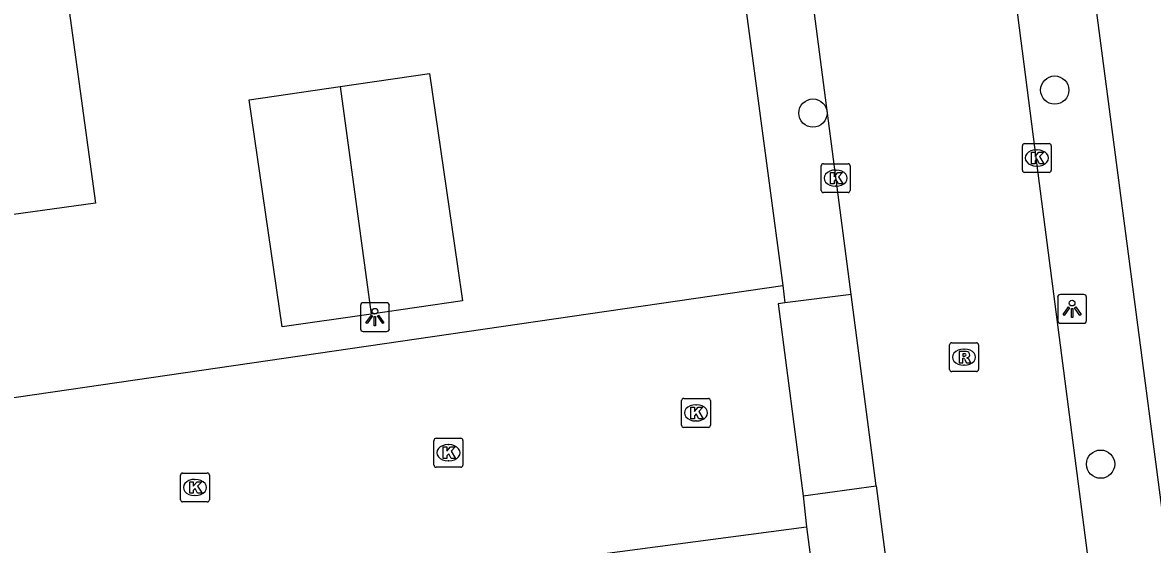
# Model space of a CAD drawing. Extents: x 161084 to 161928, y 385355 to 386522.
# Drawn here: x 161200.26 to 161239.35, y 386115.15 to 386133.2 of the extents above; entities that cross this region are included whole.
import ezdxf

# ---------------------------------------------------------------- set-up
doc = ezdxf.new("R2010")
doc.units = 0
for name, color, linetype in [('IMGEO_Boom', 7, 'Continuous'), ('IMGEO_Kolk', 7, 'Continuous'), ('IMGEO_Lichtpunt', 7, 'Continuous'), ('IMGEO_Muur', 7, 'Continuous'), ('IMGEO_Pand', 7, 'Continuous'), ('IMGEO_Rijbaan_lokaal_open', 7, 'Continuous'), ('IMGEO_Rioolput', 7, 'Continuous'), ('IMGEO_Voetpad_open', 7, 'Continuous')]:
    doc.layers.add(name, color=color, linetype=linetype)

msp = doc.modelspace()

# ---------------------------------------------------------------- linework, layer by layer
at = {"layer": 'IMGEO_Boom'}
for centre in [(161235.975, 386130.865), (161227.61, 386130.072), (161237.562, 386117.928)]:
    msp.add_circle(centre, 0.489, dxfattribs=at)
at = {"layer": 'IMGEO_Kolk'}
for p, q in [((161234.855, 386128.092), (161234.855, 386128.944)), ((161234.93, 386129.018), (161235.782, 386129.018)), ((161235.343, 386128.798), (161235.368, 386128.798)), ((161235.856, 386128.944), (161235.856, 386128.092)), ((161227.896, 386127.395), (161227.896, 386128.247)), ((161227.971, 386128.321), (161228.823, 386128.321)), ((161228.384, 386128.101), (161228.409, 386128.101)), ((161228.897, 386128.247), (161228.897, 386127.395)), ((161235.782, 386128.018), (161234.93, 386128.018)), ((161235.366, 386128.238), (161235.341, 386128.238)), ((161228.823, 386127.321), (161227.971, 386127.321)), ((161228.407, 386127.541), (161228.382, 386127.541)), ((161223.138, 386120.201), (161223.99, 386120.201)), ((161223.063, 386119.275), (161223.063, 386120.127)), ((161223.551, 386119.981), (161223.576, 386119.981)), ((161224.064, 386120.127), (161224.064, 386119.275)), ((161223.574, 386119.421), (161223.549, 386119.421)), ((161223.99, 386119.201), (161223.138, 386119.201)), ((161214.497, 386117.897), (161214.497, 386118.749)), ((161214.572, 386118.823), (161215.424, 386118.823)), ((161214.985, 386118.603), (161215.01, 386118.603)), ((161215.498, 386118.749), (161215.498, 386117.897)), ((161215.424, 386117.823), (161214.572, 386117.823)), ((161215.008, 386118.043), (161214.983, 386118.043)), ((161205.725, 386116.696), (161205.725, 386117.548)), ((161205.8, 386117.622), (161206.652, 386117.622)), ((161206.213, 386117.402), (161206.238, 386117.402)), ((161206.726, 386117.548), (161206.726, 386116.696)), ((161206.652, 386116.622), (161205.8, 386116.622)), ((161206.236, 386116.842), (161206.211, 386116.842))]:
    msp.add_line(p, q, dxfattribs=at)
for points in [[(161234.855, 386128.092), (161234.855, 386128.944)], [(161234.93, 386129.018), (161235.782, 386129.018)], [(161235.856, 386128.944), (161235.856, 386128.092)], [(161235.176, 386128.718), (161235.299, 386128.718), (161235.299, 386128.567), (161235.429, 386128.718), (161235.593, 386128.718), (161235.447, 386128.567), (161235.6, 386128.318), (161235.448, 386128.318), (161235.363, 386128.482), (161235.299, 386128.415), (161235.299, 386128.318), (161235.176, 386128.318), (161235.176, 386128.718)], [(161227.896, 386127.395), (161227.896, 386128.247)], [(161227.971, 386128.321), (161228.823, 386128.321)], [(161228.217, 386128.021), (161228.34, 386128.021), (161228.34, 386127.87), (161228.47, 386128.021), (161228.634, 386128.021), (161228.488, 386127.87), (161228.641, 386127.621), (161228.489, 386127.621), (161228.404, 386127.785), (161228.34, 386127.718), (161228.34, 386127.621), (161228.217, 386127.621), (161228.217, 386128.021)], [(161228.897, 386128.247), (161228.897, 386127.395)], [(161235.782, 386128.018), (161234.93, 386128.018)], [(161228.823, 386127.321), (161227.971, 386127.321)], [(161223.138, 386120.201), (161223.99, 386120.201)], [(161223.063, 386119.275), (161223.063, 386120.127)], [(161223.384, 386119.901), (161223.507, 386119.901), (161223.507, 386119.75), (161223.637, 386119.901), (161223.801, 386119.901), (161223.655, 386119.75), (161223.808, 386119.501), (161223.656, 386119.501), (161223.571, 386119.665), (161223.507, 386119.598), (161223.507, 386119.501), (161223.384, 386119.501), (161223.384, 386119.901)], [(161224.064, 386120.127), (161224.064, 386119.275)], [(161223.99, 386119.201), (161223.138, 386119.201)], [(161214.497, 386117.897), (161214.497, 386118.749)], [(161214.572, 386118.823), (161215.424, 386118.823)], [(161215.498, 386118.749), (161215.498, 386117.897)], [(161214.818, 386118.523), (161214.941, 386118.523), (161214.941, 386118.372), (161215.071, 386118.523), (161215.235, 386118.523), (161215.089, 386118.372), (161215.242, 386118.123), (161215.09, 386118.123), (161215.005, 386118.287), (161214.941, 386118.22), (161214.941, 386118.123), (161214.818, 386118.123), (161214.818, 386118.523)], [(161215.424, 386117.823), (161214.572, 386117.823)], [(161205.725, 386116.696), (161205.725, 386117.548)], [(161205.8, 386117.622), (161206.652, 386117.622)], [(161206.726, 386117.548), (161206.726, 386116.696)], [(161206.046, 386117.322), (161206.169, 386117.322), (161206.169, 386117.171), (161206.299, 386117.322), (161206.463, 386117.322), (161206.317, 386117.171), (161206.47, 386116.922), (161206.318, 386116.922), (161206.233, 386117.086), (161206.169, 386117.019), (161206.169, 386116.922), (161206.046, 386116.922), (161206.046, 386117.322)], [(161206.652, 386116.622), (161205.8, 386116.622)]]:
    msp.add_lwpolyline(points, dxfattribs=at)
for centre, start, end in [((161234.932, 386128.942), 91.552, 178.448), ((161234.932, 386128.942), 91.552, 178.448), ((161235.78, 386128.942), 1.552, 88.448), ((161235.78, 386128.942), 1.552, 88.448), ((161227.973, 386128.245), 91.552, 178.448), ((161227.973, 386128.245), 91.552, 178.448), ((161228.821, 386128.245), 1.552, 88.448), ((161228.821, 386128.245), 1.552, 88.448), ((161234.932, 386128.094), 181.552, 268.448), ((161234.932, 386128.094), 181.552, 268.448), ((161235.78, 386128.094), 271.552, 358.448), ((161235.78, 386128.094), 271.552, 358.448), ((161227.973, 386127.397), 181.552, 268.448), ((161227.973, 386127.397), 181.552, 268.448), ((161228.821, 386127.397), 271.552, 358.448), ((161228.821, 386127.397), 271.552, 358.448), ((161223.14, 386120.125), 91.552, 178.448), ((161223.14, 386120.125), 91.552, 178.448), ((161223.988, 386120.125), 1.552, 88.448), ((161223.988, 386120.125), 1.552, 88.448), ((161223.14, 386119.277), 181.552, 268.448), ((161223.14, 386119.277), 181.552, 268.448), ((161223.988, 386119.277), 271.552, 358.448), ((161223.988, 386119.277), 271.552, 358.448), ((161214.574, 386118.747), 91.552, 178.448), ((161214.574, 386118.747), 91.552, 178.448), ((161215.422, 386118.747), 1.552, 88.448), ((161215.422, 386118.747), 1.552, 88.448), ((161214.574, 386117.899), 181.552, 268.448), ((161214.574, 386117.899), 181.552, 268.448), ((161215.422, 386117.899), 271.552, 358.448), ((161215.422, 386117.899), 271.552, 358.448), ((161205.802, 386117.546), 91.552, 178.448), ((161205.802, 386117.546), 91.552, 178.448), ((161206.65, 386117.546), 1.552, 88.448), ((161206.65, 386117.546), 1.552, 88.448), ((161205.802, 386116.698), 181.552, 268.448), ((161205.802, 386116.698), 181.552, 268.448), ((161206.65, 386116.698), 271.552, 358.448), ((161206.65, 386116.698), 271.552, 358.448)]:
    msp.add_arc(centre, 0.0765, start, end, dxfattribs=at)
for centre, major_axis, ratio, start_param, end_param in [((161235.342, 386128.518), (-0.387, 0.002), 0.722429, 4.712389, 7.853982), ((161235.367, 386128.518), (-0.39, 0.002), 0.717154, 1.570796, 4.712389), ((161228.383, 386127.821), (-0.387, 0.002), 0.722429, 4.712389, 7.853982), ((161228.408, 386127.821), (-0.39, 0.002), 0.717154, 1.570796, 4.712389), ((161223.55, 386119.701), (-0.387, 0.002), 0.722429, 4.712389, 7.853982), ((161223.575, 386119.701), (-0.39, 0.002), 0.717154, 1.570796, 4.712389), ((161214.984, 386118.323), (-0.387, 0.002), 0.722429, 4.712389, 7.853982), ((161215.009, 386118.323), (-0.39, 0.002), 0.717154, 1.570796, 4.712389), ((161206.212, 386117.122), (-0.387, 0.002), 0.722429, 4.712389, 7.853982), ((161206.237, 386117.122), (-0.39, 0.002), 0.717154, 1.570796, 4.712389)]:
    msp.add_ellipse(centre, major_axis=major_axis, ratio=ratio, start_param=start_param, end_param=end_param, dxfattribs=at)
at = {"layer": 'IMGEO_Lichtpunt'}
for p, q in [((161236.077, 386123.701), (161236.077, 386122.894)), ((161236.077, 386123.701), (161236.077, 386122.894)), ((161236.979, 386123.796), (161236.171, 386123.796)), ((161236.979, 386123.796), (161236.171, 386123.796)), ((161237.073, 386122.894), (161237.073, 386123.701)), ((161237.073, 386122.894), (161237.073, 386123.701)), ((161211.955, 386123.418), (161211.955, 386122.611)), ((161211.955, 386123.418), (161211.955, 386122.611)), ((161212.857, 386123.513), (161212.049, 386123.513)), ((161212.857, 386123.513), (161212.049, 386123.513)), ((161212.951, 386122.611), (161212.951, 386123.418)), ((161212.951, 386122.611), (161212.951, 386123.418)), ((161212.049, 386122.517), (161212.857, 386122.517)), ((161212.049, 386122.517), (161212.857, 386122.517)), ((161236.171, 386122.8), (161236.979, 386122.8)), ((161236.171, 386122.8), (161236.979, 386122.8))]:
    msp.add_line(p, q, dxfattribs=at)
for points in [[(161236.451, 386123.365), (161236.49, 386123.337), (161236.302, 386123.075), (161236.264, 386123.102), (161236.451, 386123.365)], [(161236.553, 386123.317), (161236.6, 386123.317), (161236.6, 386122.995), (161236.553, 386122.995), (161236.553, 386123.317)], [(161236.663, 386123.337), (161236.701, 386123.364), (161236.888, 386123.102), (161236.849, 386123.074), (161236.663, 386123.337)], [(161212.329, 386123.082), (161212.368, 386123.054), (161212.18, 386122.792), (161212.142, 386122.819), (161212.329, 386123.082)], [(161212.431, 386123.034), (161212.478, 386123.034), (161212.478, 386122.712), (161212.431, 386122.712), (161212.431, 386123.034)], [(161212.541, 386123.054), (161212.579, 386123.081), (161212.766, 386122.819), (161212.727, 386122.791), (161212.541, 386123.054)]]:
    msp.add_lwpolyline(points, dxfattribs=at)
for centre in [(161212.454, 386123.216), (161236.576, 386123.499)]:
    msp.add_circle(centre, 0.0994, dxfattribs=at)
for centre, start, end in [((161236.171, 386123.701), 90, 180), ((161236.171, 386123.701), 90, 180), ((161236.979, 386123.701), 0, 90), ((161236.979, 386123.701), 0, 90), ((161212.049, 386123.418), 90, 180), ((161212.049, 386123.418), 90, 180), ((161212.857, 386123.418), 0, 90), ((161212.857, 386123.418), 0, 90), ((161236.171, 386122.894), 180, 270), ((161236.171, 386122.894), 180, 270), ((161236.979, 386122.894), 270, 0), ((161236.979, 386122.894), 270, 360), ((161212.049, 386122.611), 180, 270), ((161212.049, 386122.611), 180, 270), ((161212.857, 386122.611), 270, 0), ((161212.857, 386122.611), 270, 360)]:
    msp.add_arc(centre, 0.0946, start, end, dxfattribs=at)
at = {"layer": 'IMGEO_Muur'}
for points in [[(161223.584, 386146.472), (161226.565, 386124.113)], [(161215.635, 386122.52), (161226.565, 386124.113)]]:
    msp.add_lwpolyline(points, dxfattribs=at)
at = {"layer": 'IMGEO_Pand'}
for points in [[(161201.87, 386133.609), (161202.78, 386126.955), (161199.183, 386126.462), (161198.421, 386132.039), (161197.278, 386132.907), (161196.148, 386132.753), (161196.118, 386132.973), (161192.915, 386132.535)], [(161211.245, 386130.989), (161214.341, 386131.438), (161215.307, 386124.781), (161215.481, 386123.579), (161212.324, 386123.121)], [(161212.324, 386123.121), (161209.247, 386122.675), (161208.107, 386130.534), (161211.245, 386130.989)], [(161211.245, 386130.989), (161212.324, 386123.121)]]:
    msp.add_lwpolyline(points, dxfattribs=at)
at = {"layer": 'IMGEO_Rijbaan_lokaal_open'}
for points in [[(161228.936, 386123.793), (161225.716, 386148.453)], [(161249.06, 386024.426), (161247.627, 386035.348), (161247.158, 386038.91), (161246.418, 386044.153), (161245.561, 386050.7), (161244.91, 386055.679), (161244.435, 386059.357), (161238.791, 386101.741), (161237.904, 386108.656), (161237.062, 386115.21), (161235.904, 386124.085), (161235.446, 386127.639), (161233.045, 386146.313)], [(161195.558, 386110.03), (161194.774, 386115.698), (161195.959, 386116.087), (161196.529, 386116.734), (161197.945, 386118.341), (161197.87, 386118.89), (161197.818, 386119.923), (161215.635, 386122.52), (161226.565, 386124.113)], [(161226.565, 386124.113), (161226.642, 386123.503)], [(161229.8, 386117.181), (161228.936, 386123.793)], [(161226.642, 386123.503), (161226.402, 386123.473), (161227.27, 386116.832)], [(161229.8, 386117.181), (161231.888, 386101.189), (161232.965, 386093.061), (161233.963, 386085.526), (161235.806, 386071.61), (161236.296, 386067.915), (161242.179, 386023.509)], [(161227.27, 386116.832), (161227.386, 386115.76)], [(161211.281, 386112.647), (161211.235, 386113.631), (161227.386, 386115.76)]]:
    msp.add_lwpolyline(points, dxfattribs=at)
at = {"layer": 'IMGEO_Rioolput'}
for p, q in [((161232.412, 386122.129), (161233.264, 386122.129)), ((161232.337, 386121.203), (161232.337, 386122.055)), ((161232.825, 386121.909), (161232.85, 386121.909)), ((161233.338, 386122.055), (161233.338, 386121.203)), ((161232.848, 386121.349), (161232.823, 386121.349)), ((161233.264, 386121.129), (161232.412, 386121.129))]:
    msp.add_line(p, q, dxfattribs=at)
for points in [[(161232.412, 386122.129), (161233.264, 386122.129)], [(161232.337, 386121.203), (161232.337, 386122.055)], [(161232.926, 386121.827), (161232.674, 386121.829), (161232.674, 386121.429)], [(161232.852, 386121.748), (161232.798, 386121.748), (161232.798, 386121.667)], [(161233.338, 386122.055), (161233.338, 386121.203)], [(161232.674, 386121.429), (161232.798, 386121.429), (161232.798, 386121.591), (161232.809, 386121.591)], [(161232.798, 386121.667), (161232.85, 386121.667)], [(161232.856, 386121.562), (161232.927, 386121.429), (161233.067, 386121.429), (161233.002, 386121.555)], [(161233.264, 386121.129), (161232.412, 386121.129)]]:
    msp.add_lwpolyline(points, dxfattribs=at)
for centre, radius, start, end in [((161232.414, 386122.053), 0.0765, 91.552, 178.448), ((161232.414, 386122.053), 0.0765, 91.552, 178.448), ((161233.262, 386122.053), 0.0765, 1.552, 88.448), ((161233.262, 386122.053), 0.0765, 1.552, 88.448), ((161232.858, 386121.652), 0.0964, 77.0061, 93.1865), ((161232.872, 386121.709), 0.0378, 276.6634, 79.6772), ((161232.925, 386121.717), 0.109, 350.3612, 89.416), ((161232.923, 386121.717), 0.112, 277.5842, 350.9817), ((161232.808, 386121.538), 0.0533, 26.0293, 88.6989), ((161232.834, 386121.856), 0.19, 274.7715, 282.9687), ((161232.907, 386121.502), 0.108, 29.5134, 73.7905), ((161232.414, 386121.205), 0.0765, 181.552, 268.448), ((161232.414, 386121.205), 0.0765, 181.552, 268.448), ((161233.262, 386121.205), 0.0765, 271.552, 358.448), ((161233.262, 386121.205), 0.0765, 271.552, 358.448)]:
    msp.add_arc(centre, radius, start, end, dxfattribs=at)
for centre, major_axis, ratio, start_param, end_param in [((161232.824, 386121.629), (-0.387, 0.002), 0.722429, 4.712389, 7.853982), ((161232.849, 386121.629), (-0.39, 0.002), 0.717154, 1.570796, 4.712389)]:
    msp.add_ellipse(centre, major_axis=major_axis, ratio=ratio, start_param=start_param, end_param=end_param, dxfattribs=at)
at = {"layer": 'IMGEO_Voetpad_open'}
for points in [[(161223.483, 386147.23), (161223.584, 386146.472), (161226.565, 386124.113)], [(161235.653, 386146.984), (161252.413, 386019.447), (161255.001, 386000), (161257.909, 385977.952)], [(161228.936, 386123.793), (161226.642, 386123.503)], [(161227.27, 386116.832), (161229.8, 386117.181)], [(161227.386, 386115.76), (161240.25, 386017.971)]]:
    msp.add_lwpolyline(points, dxfattribs=at)

doc.saveas('drawing.dxf')
